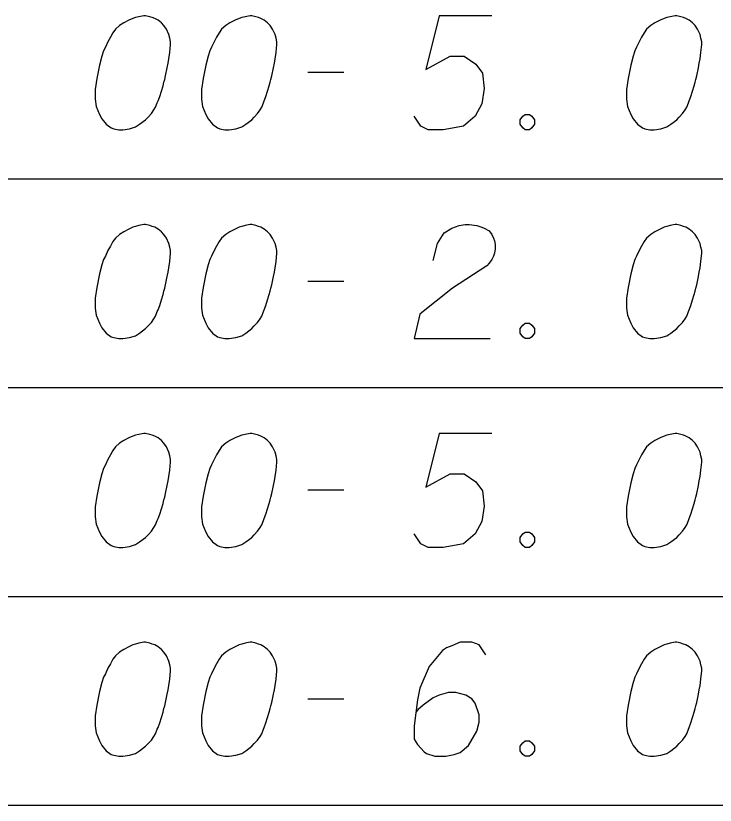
# Model space of a CAD drawing. Extents: x 2074207 to 2076812, y 516372 to 523312.
# Drawn here: x 2076397.04 to 2076426.54, y 516601.52 to 516634.79 of the extents above; entities that cross this region are included whole.
import ezdxf

# ---------------------------------------------------------------- set-up
doc = ezdxf.new("R2010")
doc.units = 0
for name, color, linetype in [('Prop DirtTable_ Soil Test Results - Outline (Major)', 7, 'Continuous'), ('Prop DirtTable_ Soil Test Results - Outline (Minor)', 7, 'Continuous'), ('Prop DirtTable_ Soil Test Results - Tx (Sample Data)', 7, 'Continuous')]:
    doc.layers.add(name, color=color, linetype=linetype)

msp = doc.modelspace()

# ---------------------------------------------------------------- linework, layer by layer
at = {"layer": 'Prop DirtTable_ Soil Test Results - Outline (Major)'}
msp.add_line((2076260.609, 516601.521), (2076811.903, 516601.521), dxfattribs=at)
at = {"layer": 'Prop DirtTable_ Soil Test Results - Outline (Minor)'}
for p, q in [((2076260.609, 516627.921), (2076811.903, 516627.921)), ((2076260.609, 516627.921), (2076811.903, 516627.921)), ((2076260.609, 516619.121), (2076811.903, 516619.121)), ((2076260.609, 516619.121), (2076811.903, 516619.121)), ((2076260.609, 516610.321), (2076811.903, 516610.321)), ((2076260.609, 516610.321), (2076811.903, 516610.321)), ((2076260.609, 516601.521), (2076811.903, 516601.521))]:
    msp.add_line(p, q, dxfattribs=at)
at = {"layer": 'Prop DirtTable_ Soil Test Results - Tx (Sample Data)'}
for points in [[(2076402.512, 516634.786), (2076402.442, 516634.786), (2076402.23, 516634.748), (2076402.089, 516634.711), (2076401.983, 516634.673), (2076401.807, 516634.597), (2076401.595, 516634.484), (2076401.419, 516634.37), (2076401.242, 516634.219), (2076401.136, 516634.068), (2076401.031, 516633.879), (2076400.925, 516633.69), (2076400.819, 516633.463), (2076400.748, 516633.312), (2076400.678, 516633.085), (2076400.572, 516632.707), (2076400.466, 516632.141), (2076400.396, 516631.687), (2076400.396, 516631.271), (2076400.431, 516630.969), (2076400.572, 516630.629), (2076400.678, 516630.44), (2076400.854, 516630.213), (2076401.066, 516630.062), (2076401.172, 516630.024), (2076401.383, 516629.986), (2076401.56, 516629.986), (2076401.842, 516630.024), (2076402.089, 516630.1), (2076402.265, 516630.213), (2076402.512, 516630.402), (2076402.618, 516630.515), (2076402.759, 516630.666), (2076402.865, 516630.818), (2076402.935, 516630.931), (2076403.006, 516631.12), (2076403.041, 516631.196), (2076403.112, 516631.385), (2076403.182, 516631.611), (2076403.253, 516631.838), (2076403.288, 516631.989), (2076403.323, 516632.103), (2076403.359, 516632.254), (2076403.429, 516632.594), (2076403.465, 516632.783), (2076403.5, 516632.972), (2076403.535, 516633.237), (2076403.57, 516633.577), (2076403.57, 516633.69), (2076403.535, 516633.841), (2076403.5, 516633.992), (2076403.394, 516634.219), (2076403.288, 516634.37), (2076403.182, 516634.484), (2076403.041, 516634.597), (2076402.9, 516634.673), (2076402.794, 516634.711), (2076402.689, 516634.748), (2076402.512, 516634.786)], [(2076406.992, 516634.786), (2076406.922, 516634.786), (2076406.71, 516634.748), (2076406.569, 516634.711), (2076406.463, 516634.673), (2076406.287, 516634.597), (2076406.075, 516634.484), (2076405.899, 516634.37), (2076405.722, 516634.219), (2076405.616, 516634.068), (2076405.511, 516633.879), (2076405.405, 516633.69), (2076405.299, 516633.463), (2076405.228, 516633.312), (2076405.158, 516633.085), (2076405.052, 516632.707), (2076404.946, 516632.141), (2076404.876, 516631.687), (2076404.876, 516631.271), (2076404.911, 516630.969), (2076405.052, 516630.629), (2076405.158, 516630.44), (2076405.334, 516630.213), (2076405.546, 516630.062), (2076405.652, 516630.024), (2076405.863, 516629.986), (2076406.04, 516629.986), (2076406.322, 516630.024), (2076406.569, 516630.1), (2076406.745, 516630.213), (2076406.992, 516630.402), (2076407.098, 516630.515), (2076407.239, 516630.666), (2076407.345, 516630.818), (2076407.415, 516630.931), (2076407.486, 516631.12), (2076407.521, 516631.196), (2076407.592, 516631.385), (2076407.662, 516631.611), (2076407.733, 516631.838), (2076407.768, 516631.989), (2076407.803, 516632.103), (2076407.839, 516632.254), (2076407.909, 516632.594), (2076407.945, 516632.783), (2076407.98, 516632.972), (2076408.015, 516633.237), (2076408.05, 516633.577), (2076408.05, 516633.69), (2076408.015, 516633.841), (2076407.98, 516633.992), (2076407.874, 516634.219), (2076407.768, 516634.37), (2076407.662, 516634.484), (2076407.521, 516634.597), (2076407.38, 516634.673), (2076407.274, 516634.711), (2076407.169, 516634.748), (2076406.992, 516634.786)], [(2076417.116, 516634.786), (2076414.894, 516634.786), (2076414.329, 516632.518), (2076415.352, 516633.085), (2076415.952, 516633.085), (2076416.446, 516632.745), (2076416.728, 516632.367), (2076416.799, 516631.725), (2076416.693, 516631.082), (2076416.411, 516630.553), (2076415.917, 516630.137), (2076415.07, 516629.986), (2076414.435, 516629.986), (2076414.118, 516630.137), (2076413.836, 516630.553)], [(2076424.912, 516634.786), (2076424.842, 516634.786), (2076424.63, 516634.748), (2076424.489, 516634.711), (2076424.383, 516634.673), (2076424.207, 516634.597), (2076423.995, 516634.484), (2076423.819, 516634.37), (2076423.642, 516634.219), (2076423.536, 516634.068), (2076423.431, 516633.879), (2076423.325, 516633.69), (2076423.219, 516633.463), (2076423.148, 516633.312), (2076423.078, 516633.085), (2076422.972, 516632.707), (2076422.866, 516632.141), (2076422.796, 516631.687), (2076422.796, 516631.271), (2076422.831, 516630.969), (2076422.972, 516630.629), (2076423.078, 516630.44), (2076423.254, 516630.213), (2076423.466, 516630.062), (2076423.572, 516630.024), (2076423.783, 516629.986), (2076423.96, 516629.986), (2076424.242, 516630.024), (2076424.489, 516630.1), (2076424.665, 516630.213), (2076424.912, 516630.402), (2076425.018, 516630.515), (2076425.159, 516630.666), (2076425.265, 516630.818), (2076425.335, 516630.931), (2076425.406, 516631.12), (2076425.441, 516631.196), (2076425.512, 516631.385), (2076425.582, 516631.611), (2076425.653, 516631.838), (2076425.688, 516631.989), (2076425.723, 516632.103), (2076425.759, 516632.254), (2076425.829, 516632.594), (2076425.865, 516632.783), (2076425.9, 516632.972), (2076425.935, 516633.237), (2076425.97, 516633.577), (2076425.97, 516633.69), (2076425.935, 516633.841), (2076425.9, 516633.992), (2076425.794, 516634.219), (2076425.688, 516634.37), (2076425.582, 516634.484), (2076425.441, 516634.597), (2076425.3, 516634.673), (2076425.194, 516634.711), (2076425.089, 516634.748), (2076424.912, 516634.786)], [(2076409.356, 516632.405), (2076410.872, 516632.405)], [(2076418.527, 516630.629), (2076418.704, 516630.629), (2076418.809, 516630.553), (2076418.915, 516630.402), (2076418.915, 516630.213), (2076418.809, 516630.062), (2076418.704, 516629.986), (2076418.527, 516629.986), (2076418.421, 516630.062), (2076418.316, 516630.213), (2076418.316, 516630.402), (2076418.421, 516630.553), (2076418.527, 516630.629)], [(2076402.512, 516625.986), (2076402.442, 516625.986), (2076402.23, 516625.948), (2076402.089, 516625.911), (2076401.983, 516625.873), (2076401.807, 516625.797), (2076401.595, 516625.684), (2076401.419, 516625.57), (2076401.242, 516625.419), (2076401.136, 516625.268), (2076401.031, 516625.079), (2076400.925, 516624.89), (2076400.819, 516624.663), (2076400.748, 516624.512), (2076400.678, 516624.285), (2076400.572, 516623.907), (2076400.466, 516623.341), (2076400.396, 516622.887), (2076400.396, 516622.471), (2076400.431, 516622.169), (2076400.572, 516621.829), (2076400.678, 516621.64), (2076400.854, 516621.413), (2076401.066, 516621.262), (2076401.172, 516621.224), (2076401.383, 516621.186), (2076401.56, 516621.186), (2076401.842, 516621.224), (2076402.089, 516621.3), (2076402.265, 516621.413), (2076402.512, 516621.602), (2076402.618, 516621.715), (2076402.759, 516621.866), (2076402.865, 516622.018), (2076402.935, 516622.131), (2076403.006, 516622.32), (2076403.041, 516622.396), (2076403.112, 516622.585), (2076403.182, 516622.811), (2076403.253, 516623.038), (2076403.288, 516623.189), (2076403.323, 516623.303), (2076403.359, 516623.454), (2076403.429, 516623.794), (2076403.465, 516623.983), (2076403.5, 516624.172), (2076403.535, 516624.437), (2076403.57, 516624.777), (2076403.57, 516624.89), (2076403.535, 516625.041), (2076403.5, 516625.192), (2076403.394, 516625.419), (2076403.288, 516625.57), (2076403.182, 516625.684), (2076403.041, 516625.797), (2076402.9, 516625.873), (2076402.794, 516625.911), (2076402.689, 516625.948), (2076402.512, 516625.986)], [(2076406.992, 516625.986), (2076406.922, 516625.986), (2076406.71, 516625.948), (2076406.569, 516625.911), (2076406.463, 516625.873), (2076406.287, 516625.797), (2076406.075, 516625.684), (2076405.899, 516625.57), (2076405.722, 516625.419), (2076405.616, 516625.268), (2076405.511, 516625.079), (2076405.405, 516624.89), (2076405.299, 516624.663), (2076405.228, 516624.512), (2076405.158, 516624.285), (2076405.052, 516623.907), (2076404.946, 516623.341), (2076404.876, 516622.887), (2076404.876, 516622.471), (2076404.911, 516622.169), (2076405.052, 516621.829), (2076405.158, 516621.64), (2076405.334, 516621.413), (2076405.546, 516621.262), (2076405.652, 516621.224), (2076405.863, 516621.186), (2076406.04, 516621.186), (2076406.322, 516621.224), (2076406.569, 516621.3), (2076406.745, 516621.413), (2076406.992, 516621.602), (2076407.098, 516621.715), (2076407.239, 516621.866), (2076407.345, 516622.018), (2076407.415, 516622.131), (2076407.486, 516622.32), (2076407.521, 516622.396), (2076407.592, 516622.585), (2076407.662, 516622.811), (2076407.733, 516623.038), (2076407.768, 516623.189), (2076407.803, 516623.303), (2076407.839, 516623.454), (2076407.909, 516623.794), (2076407.945, 516623.983), (2076407.98, 516624.172), (2076408.015, 516624.437), (2076408.05, 516624.777), (2076408.05, 516624.89), (2076408.015, 516625.041), (2076407.98, 516625.192), (2076407.874, 516625.419), (2076407.768, 516625.57), (2076407.662, 516625.684), (2076407.521, 516625.797), (2076407.38, 516625.873), (2076407.274, 516625.911), (2076407.169, 516625.948), (2076406.992, 516625.986)], [(2076414.647, 516624.474), (2076414.823, 516625.192), (2076415.106, 516625.646), (2076415.423, 516625.835), (2076415.74, 516625.948), (2076415.987, 516625.986), (2076416.164, 516625.986), (2076416.481, 516625.948), (2076416.693, 516625.873), (2076416.799, 516625.835), (2076417.01, 516625.722), (2076417.116, 516625.57), (2076417.187, 516625.419), (2076417.222, 516625.306), (2076417.257, 516625.155), (2076417.257, 516624.966), (2076417.222, 516624.777), (2076417.187, 516624.663), (2076417.116, 516624.512), (2076417.01, 516624.361), (2076416.905, 516624.248), (2076415.458, 516623.303), (2076414.083, 516622.207), (2076413.836, 516621.186), (2076417.046, 516621.186)], [(2076424.912, 516625.986), (2076424.842, 516625.986), (2076424.63, 516625.948), (2076424.489, 516625.911), (2076424.383, 516625.873), (2076424.207, 516625.797), (2076423.995, 516625.684), (2076423.819, 516625.57), (2076423.642, 516625.419), (2076423.536, 516625.268), (2076423.431, 516625.079), (2076423.325, 516624.89), (2076423.219, 516624.663), (2076423.148, 516624.512), (2076423.078, 516624.285), (2076422.972, 516623.907), (2076422.866, 516623.341), (2076422.796, 516622.887), (2076422.796, 516622.471), (2076422.831, 516622.169), (2076422.972, 516621.829), (2076423.078, 516621.64), (2076423.254, 516621.413), (2076423.466, 516621.262), (2076423.572, 516621.224), (2076423.783, 516621.186), (2076423.96, 516621.186), (2076424.242, 516621.224), (2076424.489, 516621.3), (2076424.665, 516621.413), (2076424.912, 516621.602), (2076425.018, 516621.715), (2076425.159, 516621.866), (2076425.265, 516622.018), (2076425.335, 516622.131), (2076425.406, 516622.32), (2076425.441, 516622.396), (2076425.512, 516622.585), (2076425.582, 516622.811), (2076425.653, 516623.038), (2076425.688, 516623.189), (2076425.723, 516623.303), (2076425.759, 516623.454), (2076425.829, 516623.794), (2076425.865, 516623.983), (2076425.9, 516624.172), (2076425.935, 516624.437), (2076425.97, 516624.777), (2076425.97, 516624.89), (2076425.935, 516625.041), (2076425.9, 516625.192), (2076425.794, 516625.419), (2076425.688, 516625.57), (2076425.582, 516625.684), (2076425.441, 516625.797), (2076425.3, 516625.873), (2076425.194, 516625.911), (2076425.089, 516625.948), (2076424.912, 516625.986)], [(2076409.356, 516623.605), (2076410.872, 516623.605)], [(2076418.527, 516621.829), (2076418.704, 516621.829), (2076418.809, 516621.753), (2076418.915, 516621.602), (2076418.915, 516621.413), (2076418.809, 516621.262), (2076418.704, 516621.186), (2076418.527, 516621.186), (2076418.421, 516621.262), (2076418.316, 516621.413), (2076418.316, 516621.602), (2076418.421, 516621.753), (2076418.527, 516621.829)], [(2076402.512, 516617.186), (2076402.442, 516617.186), (2076402.23, 516617.148), (2076402.089, 516617.111), (2076401.983, 516617.073), (2076401.807, 516616.997), (2076401.595, 516616.884), (2076401.419, 516616.77), (2076401.242, 516616.619), (2076401.136, 516616.468), (2076401.031, 516616.279), (2076400.925, 516616.09), (2076400.819, 516615.863), (2076400.748, 516615.712), (2076400.678, 516615.485), (2076400.572, 516615.107), (2076400.466, 516614.541), (2076400.396, 516614.087), (2076400.396, 516613.671), (2076400.431, 516613.369), (2076400.572, 516613.029), (2076400.678, 516612.84), (2076400.854, 516612.613), (2076401.066, 516612.462), (2076401.172, 516612.424), (2076401.383, 516612.386), (2076401.56, 516612.386), (2076401.842, 516612.424), (2076402.089, 516612.5), (2076402.265, 516612.613), (2076402.512, 516612.802), (2076402.618, 516612.915), (2076402.759, 516613.066), (2076402.865, 516613.218), (2076402.935, 516613.331), (2076403.006, 516613.52), (2076403.041, 516613.596), (2076403.112, 516613.785), (2076403.182, 516614.011), (2076403.253, 516614.238), (2076403.288, 516614.389), (2076403.323, 516614.503), (2076403.359, 516614.654), (2076403.429, 516614.994), (2076403.465, 516615.183), (2076403.5, 516615.372), (2076403.535, 516615.637), (2076403.57, 516615.977), (2076403.57, 516616.09), (2076403.535, 516616.241), (2076403.5, 516616.392), (2076403.394, 516616.619), (2076403.288, 516616.77), (2076403.182, 516616.884), (2076403.041, 516616.997), (2076402.9, 516617.073), (2076402.794, 516617.111), (2076402.689, 516617.148), (2076402.512, 516617.186)], [(2076406.992, 516617.186), (2076406.922, 516617.186), (2076406.71, 516617.148), (2076406.569, 516617.111), (2076406.463, 516617.073), (2076406.287, 516616.997), (2076406.075, 516616.884), (2076405.899, 516616.77), (2076405.722, 516616.619), (2076405.616, 516616.468), (2076405.511, 516616.279), (2076405.405, 516616.09), (2076405.299, 516615.863), (2076405.228, 516615.712), (2076405.158, 516615.485), (2076405.052, 516615.107), (2076404.946, 516614.541), (2076404.876, 516614.087), (2076404.876, 516613.671), (2076404.911, 516613.369), (2076405.052, 516613.029), (2076405.158, 516612.84), (2076405.334, 516612.613), (2076405.546, 516612.462), (2076405.652, 516612.424), (2076405.863, 516612.386), (2076406.04, 516612.386), (2076406.322, 516612.424), (2076406.569, 516612.5), (2076406.745, 516612.613), (2076406.992, 516612.802), (2076407.098, 516612.915), (2076407.239, 516613.066), (2076407.345, 516613.218), (2076407.415, 516613.331), (2076407.486, 516613.52), (2076407.521, 516613.596), (2076407.592, 516613.785), (2076407.662, 516614.011), (2076407.733, 516614.238), (2076407.768, 516614.389), (2076407.803, 516614.503), (2076407.839, 516614.654), (2076407.909, 516614.994), (2076407.945, 516615.183), (2076407.98, 516615.372), (2076408.015, 516615.637), (2076408.05, 516615.977), (2076408.05, 516616.09), (2076408.015, 516616.241), (2076407.98, 516616.392), (2076407.874, 516616.619), (2076407.768, 516616.77), (2076407.662, 516616.884), (2076407.521, 516616.997), (2076407.38, 516617.073), (2076407.274, 516617.111), (2076407.169, 516617.148), (2076406.992, 516617.186)], [(2076417.116, 516617.186), (2076414.894, 516617.186), (2076414.329, 516614.918), (2076415.352, 516615.485), (2076415.952, 516615.485), (2076416.446, 516615.145), (2076416.728, 516614.767), (2076416.799, 516614.125), (2076416.693, 516613.482), (2076416.411, 516612.953), (2076415.917, 516612.537), (2076415.07, 516612.386), (2076414.435, 516612.386), (2076414.118, 516612.537), (2076413.836, 516612.953)], [(2076424.912, 516617.186), (2076424.842, 516617.186), (2076424.63, 516617.148), (2076424.489, 516617.111), (2076424.383, 516617.073), (2076424.207, 516616.997), (2076423.995, 516616.884), (2076423.819, 516616.77), (2076423.642, 516616.619), (2076423.536, 516616.468), (2076423.431, 516616.279), (2076423.325, 516616.09), (2076423.219, 516615.863), (2076423.148, 516615.712), (2076423.078, 516615.485), (2076422.972, 516615.107), (2076422.866, 516614.541), (2076422.796, 516614.087), (2076422.796, 516613.671), (2076422.831, 516613.369), (2076422.972, 516613.029), (2076423.078, 516612.84), (2076423.254, 516612.613), (2076423.466, 516612.462), (2076423.572, 516612.424), (2076423.783, 516612.386), (2076423.96, 516612.386), (2076424.242, 516612.424), (2076424.489, 516612.5), (2076424.665, 516612.613), (2076424.912, 516612.802), (2076425.018, 516612.915), (2076425.159, 516613.066), (2076425.265, 516613.218), (2076425.335, 516613.331), (2076425.406, 516613.52), (2076425.441, 516613.596), (2076425.512, 516613.785), (2076425.582, 516614.011), (2076425.653, 516614.238), (2076425.688, 516614.389), (2076425.723, 516614.503), (2076425.759, 516614.654), (2076425.829, 516614.994), (2076425.865, 516615.183), (2076425.9, 516615.372), (2076425.935, 516615.637), (2076425.97, 516615.977), (2076425.97, 516616.09), (2076425.935, 516616.241), (2076425.9, 516616.392), (2076425.794, 516616.619), (2076425.688, 516616.77), (2076425.582, 516616.884), (2076425.441, 516616.997), (2076425.3, 516617.073), (2076425.194, 516617.111), (2076425.089, 516617.148), (2076424.912, 516617.186)], [(2076409.356, 516614.805), (2076410.872, 516614.805)], [(2076418.527, 516613.029), (2076418.704, 516613.029), (2076418.809, 516612.953), (2076418.915, 516612.802), (2076418.915, 516612.613), (2076418.809, 516612.462), (2076418.704, 516612.386), (2076418.527, 516612.386), (2076418.421, 516612.462), (2076418.316, 516612.613), (2076418.316, 516612.802), (2076418.421, 516612.953), (2076418.527, 516613.029)], [(2076402.512, 516608.386), (2076402.442, 516608.386), (2076402.23, 516608.348), (2076402.089, 516608.311), (2076401.983, 516608.273), (2076401.807, 516608.197), (2076401.595, 516608.084), (2076401.419, 516607.97), (2076401.242, 516607.819), (2076401.136, 516607.668), (2076401.031, 516607.479), (2076400.925, 516607.29), (2076400.819, 516607.063), (2076400.748, 516606.912), (2076400.678, 516606.685), (2076400.572, 516606.307), (2076400.466, 516605.741), (2076400.396, 516605.287), (2076400.396, 516604.871), (2076400.431, 516604.569), (2076400.572, 516604.229), (2076400.678, 516604.04), (2076400.854, 516603.813), (2076401.066, 516603.662), (2076401.172, 516603.624), (2076401.383, 516603.586), (2076401.56, 516603.586), (2076401.842, 516603.624), (2076402.089, 516603.7), (2076402.265, 516603.813), (2076402.512, 516604.002), (2076402.618, 516604.115), (2076402.759, 516604.266), (2076402.865, 516604.418), (2076402.935, 516604.531), (2076403.006, 516604.72), (2076403.041, 516604.796), (2076403.112, 516604.985), (2076403.182, 516605.211), (2076403.253, 516605.438), (2076403.288, 516605.589), (2076403.323, 516605.703), (2076403.359, 516605.854), (2076403.429, 516606.194), (2076403.465, 516606.383), (2076403.5, 516606.572), (2076403.535, 516606.837), (2076403.57, 516607.177), (2076403.57, 516607.29), (2076403.535, 516607.441), (2076403.5, 516607.592), (2076403.394, 516607.819), (2076403.288, 516607.97), (2076403.182, 516608.084), (2076403.041, 516608.197), (2076402.9, 516608.273), (2076402.794, 516608.311), (2076402.689, 516608.348), (2076402.512, 516608.386)], [(2076406.992, 516608.386), (2076406.922, 516608.386), (2076406.71, 516608.348), (2076406.569, 516608.311), (2076406.463, 516608.273), (2076406.287, 516608.197), (2076406.075, 516608.084), (2076405.899, 516607.97), (2076405.722, 516607.819), (2076405.616, 516607.668), (2076405.511, 516607.479), (2076405.405, 516607.29), (2076405.299, 516607.063), (2076405.228, 516606.912), (2076405.158, 516606.685), (2076405.052, 516606.307), (2076404.946, 516605.741), (2076404.876, 516605.287), (2076404.876, 516604.871), (2076404.911, 516604.569), (2076405.052, 516604.229), (2076405.158, 516604.04), (2076405.334, 516603.813), (2076405.546, 516603.662), (2076405.652, 516603.624), (2076405.863, 516603.586), (2076406.04, 516603.586), (2076406.322, 516603.624), (2076406.569, 516603.7), (2076406.745, 516603.813), (2076406.992, 516604.002), (2076407.098, 516604.115), (2076407.239, 516604.266), (2076407.345, 516604.418), (2076407.415, 516604.531), (2076407.486, 516604.72), (2076407.521, 516604.796), (2076407.592, 516604.985), (2076407.662, 516605.211), (2076407.733, 516605.438), (2076407.768, 516605.589), (2076407.803, 516605.703), (2076407.839, 516605.854), (2076407.909, 516606.194), (2076407.945, 516606.383), (2076407.98, 516606.572), (2076408.015, 516606.837), (2076408.05, 516607.177), (2076408.05, 516607.29), (2076408.015, 516607.441), (2076407.98, 516607.592), (2076407.874, 516607.819), (2076407.768, 516607.97), (2076407.662, 516608.084), (2076407.521, 516608.197), (2076407.38, 516608.273), (2076407.274, 516608.311), (2076407.169, 516608.348), (2076406.992, 516608.386)], [(2076416.869, 516607.857), (2076416.587, 516608.273), (2076416.27, 516608.386), (2076415.776, 516608.386), (2076415.423, 516608.235), (2076415.211, 516608.159), (2076415.035, 516608.046), (2076414.471, 516607.366), (2076414.083, 516606.459), (2076413.977, 516605.967), (2076413.836, 516604.871), (2076413.836, 516604.304), (2076413.977, 516604.078), (2076414.259, 516603.775), (2076414.365, 516603.7), (2076414.718, 516603.586), (2076415.176, 516603.586), (2076415.529, 516603.662), (2076415.776, 516603.737), (2076416.129, 516604.04), (2076416.481, 516604.644), (2076416.587, 516605.022), (2076416.587, 516605.325), (2076416.411, 516605.816), (2076416.27, 516606.005), (2076416.023, 516606.156), (2076415.599, 516606.27), (2076415.282, 516606.27), (2076414.894, 516606.156), (2076414.647, 516606.043), (2076414.224, 516605.741), (2076414.012, 516605.552), (2076413.906, 516605.438)], [(2076424.912, 516608.386), (2076424.842, 516608.386), (2076424.63, 516608.348), (2076424.489, 516608.311), (2076424.383, 516608.273), (2076424.207, 516608.197), (2076423.995, 516608.084), (2076423.819, 516607.97), (2076423.642, 516607.819), (2076423.536, 516607.668), (2076423.431, 516607.479), (2076423.325, 516607.29), (2076423.219, 516607.063), (2076423.148, 516606.912), (2076423.078, 516606.685), (2076422.972, 516606.307), (2076422.866, 516605.741), (2076422.796, 516605.287), (2076422.796, 516604.871), (2076422.831, 516604.569), (2076422.972, 516604.229), (2076423.078, 516604.04), (2076423.254, 516603.813), (2076423.466, 516603.662), (2076423.572, 516603.624), (2076423.783, 516603.586), (2076423.96, 516603.586), (2076424.242, 516603.624), (2076424.489, 516603.7), (2076424.665, 516603.813), (2076424.912, 516604.002), (2076425.018, 516604.115), (2076425.159, 516604.266), (2076425.265, 516604.418), (2076425.335, 516604.531), (2076425.406, 516604.72), (2076425.441, 516604.796), (2076425.512, 516604.985), (2076425.582, 516605.211), (2076425.653, 516605.438), (2076425.688, 516605.589), (2076425.723, 516605.703), (2076425.759, 516605.854), (2076425.829, 516606.194), (2076425.865, 516606.383), (2076425.9, 516606.572), (2076425.935, 516606.837), (2076425.97, 516607.177), (2076425.97, 516607.29), (2076425.935, 516607.441), (2076425.9, 516607.592), (2076425.794, 516607.819), (2076425.688, 516607.97), (2076425.582, 516608.084), (2076425.441, 516608.197), (2076425.3, 516608.273), (2076425.194, 516608.311), (2076425.089, 516608.348), (2076424.912, 516608.386)], [(2076409.356, 516606.005), (2076410.872, 516606.005)], [(2076418.527, 516604.229), (2076418.704, 516604.229), (2076418.809, 516604.153), (2076418.915, 516604.002), (2076418.915, 516603.813), (2076418.809, 516603.662), (2076418.704, 516603.586), (2076418.527, 516603.586), (2076418.421, 516603.662), (2076418.316, 516603.813), (2076418.316, 516604.002), (2076418.421, 516604.153), (2076418.527, 516604.229)]]:
    msp.add_lwpolyline(points, dxfattribs=at)

doc.saveas('drawing.dxf')
